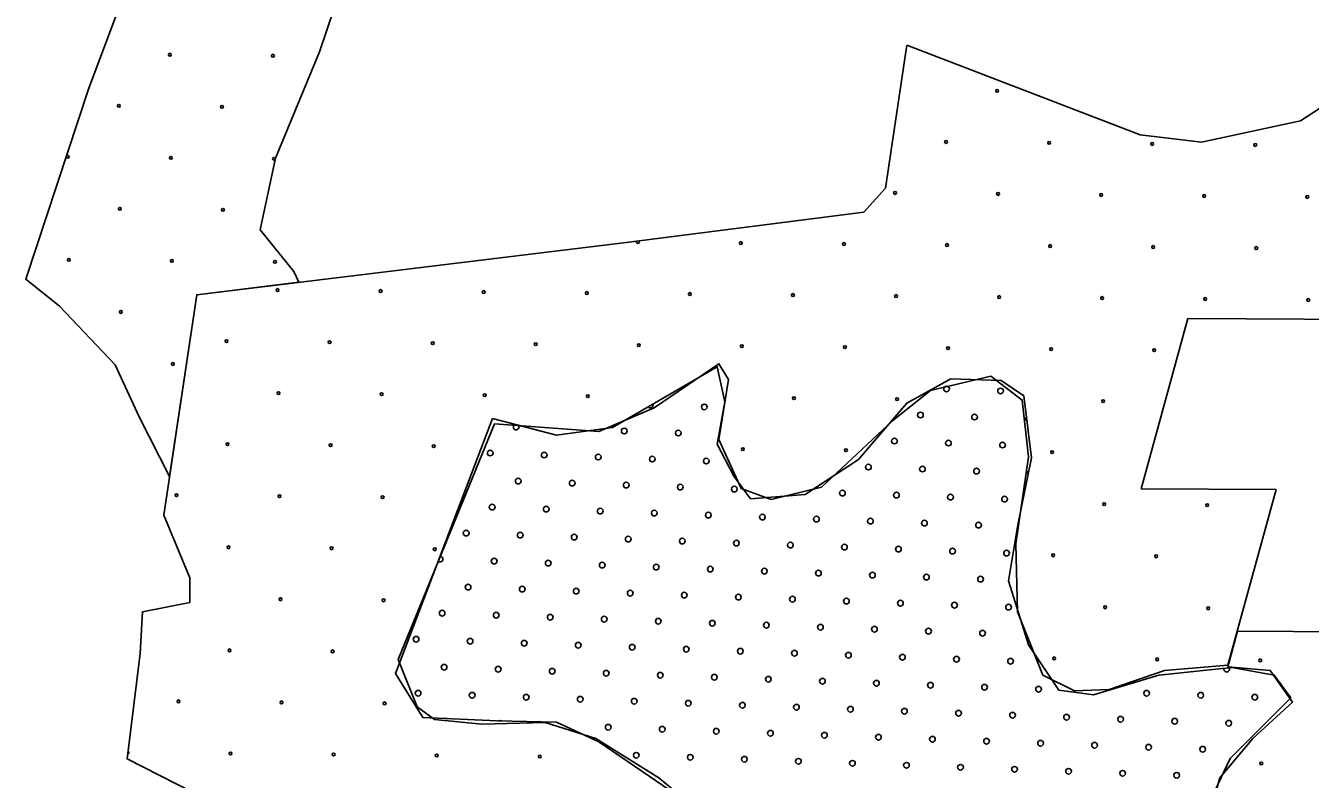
# Model space of a CAD drawing. Extents: x 1612280 to 1883141, y 560852 to 780851.
# Drawn here: x 1728457 to 1733249, y 629751 to 632562 of the extents above; entities that cross this region are included whole.
import ezdxf

# ---------------------------------------------------------------- set-up
doc = ezdxf.new("R2010")
doc.units = 0
for name, color, linetype in [('DESIGN - EROSION CONTROL - Devices', 7, 'Continuous'), ('DESIGN - SCRATCH - User 1', 7, 'Continuous'), ('DESIGN - TRAFFIC CONTROL PERMANENT - Pavement Marking Text', 7, 'Continuous')]:
    doc.layers.add(name, color=color, linetype=linetype)

msp = doc.modelspace()

# ---------------------------------------------------------------- linework, layer by layer
at = {"layer": 'DESIGN - EROSION CONTROL - Devices'}
for centre in [(1728994.5, 632454.2), (1728994.5, 632454.2), (1729379.1, 632450.5), (1729379.1, 632450.5), (1732080.7, 632319.3), (1732080.7, 632319.3), (1728804.1, 632263.8), (1728804.1, 632263.8), (1729188.7, 632260.1), (1729188.7, 632260.1), (1731890.3, 632128.9), (1731890.3, 632128.9), (1732274.8, 632125.2), (1732274.8, 632125.2), (1732659.4, 632121.4), (1732659.4, 632121.4), (1733043.9, 632117.7), (1733043.9, 632117.7), (1728613.7, 632073.4), (1728613.7, 632073.4), (1728998.3, 632069.6), (1728998.3, 632069.6), (1731699.9, 631938.5), (1731699.9, 631938.5), (1732084.4, 631934.7), (1732084.4, 631934.7), (1732469, 631931), (1732469, 631931), (1732853.5, 631927.3), (1732853.5, 631927.3), (1733238.1, 631923.5), (1733238.1, 631923.5), (1728807.9, 631879.2), (1728807.9, 631879.2), (1729192.4, 631875.5), (1729192.4, 631875.5), (1731124.9, 631751.8), (1731124.9, 631751.8), (1731509.5, 631748.1), (1731509.5, 631748.1), (1731894, 631744.3), (1731894, 631744.3), (1732278.6, 631740.6), (1732278.6, 631740.6), (1732663.1, 631736.9), (1732663.1, 631736.9), (1733047.7, 631733.1), (1733047.7, 631733.1), (1728617.4, 631688.8), (1728617.4, 631688.8), (1729002, 631685.1), (1729002, 631685.1), (1729386.5, 631681.4), (1729386.5, 631681.4), (1729396.3, 631576.3), (1729396.3, 631576.3), (1729780.8, 631572.6), (1729780.8, 631572.6), (1730165.4, 631568.9), (1730165.4, 631568.9), (1730549.9, 631565.1), (1730549.9, 631565.1), (1730934.5, 631561.4), (1730934.5, 631561.4), (1731319.1, 631557.7), (1731319.1, 631557.7), (1731703.6, 631553.9), (1731703.6, 631553.9), (1732088.2, 631550.2), (1732088.2, 631550.2), (1732472.7, 631546.5), (1732472.7, 631546.5), (1732857.3, 631542.7), (1732857.3, 631542.7), (1733241.8, 631539), (1733241.8, 631539), (1728811.6, 631494.7), (1728811.6, 631494.7), (1729205.9, 631385.9), (1729205.9, 631385.9), (1729590.4, 631382.2), (1729590.4, 631382.2), (1729975, 631378.4), (1729975, 631378.4), (1730359.5, 631374.7), (1730359.5, 631374.7), (1730744.1, 631371), (1730744.1, 631371), (1731128.6, 631367.2), (1731128.6, 631367.2), (1731513.2, 631363.5), (1731513.2, 631363.5), (1731897.7, 631359.8), (1731897.7, 631359.8), (1732282.3, 631356), (1732282.3, 631356), (1732666.9, 631352.3), (1732666.9, 631352.3), (1729005.7, 631300.5), (1729005.7, 631300.5), (1729400, 631191.8), (1729400, 631191.8), (1729784.6, 631188), (1729784.6, 631188), (1730169.1, 631184.3), (1730169.1, 631184.3), (1730553.7, 631180.6), (1730553.7, 631180.6), (1731322.8, 631173.1), (1731322.8, 631173.1), (1731707.3, 631169.4), (1731707.3, 631169.4), (1732476.4, 631161.9), (1732476.4, 631161.9), (1729209.6, 631001.4), (1729209.6, 631001.4), (1729594.2, 630997.6), (1729594.2, 630997.6), (1729978.7, 630993.9), (1729978.7, 630993.9), (1731132.4, 630982.7), (1731132.4, 630982.7), (1731516.9, 630979), (1731516.9, 630979), (1732286, 630971.5), (1732286, 630971.5), (1729019.2, 630810.9), (1729019.2, 630810.9), (1729403.8, 630807.2), (1729403.8, 630807.2), (1729788.3, 630803.5), (1729788.3, 630803.5), (1732480.2, 630777.3), (1732480.2, 630777.3), (1732864.7, 630773.6), (1732864.7, 630773.6), (1729213.3, 630616.8), (1729213.3, 630616.8), (1729597.9, 630613.1), (1729597.9, 630613.1), (1729982.5, 630609.3), (1729982.5, 630609.3), (1732289.8, 630586.9), (1732289.8, 630586.9), (1732674.3, 630583.2), (1732674.3, 630583.2), (1729407.5, 630422.7), (1729407.5, 630422.7), (1729792, 630418.9), (1729792, 630418.9), (1732483.9, 630392.8), (1732483.9, 630392.8), (1732868.5, 630389.1), (1732868.5, 630389.1), (1729217.1, 630232.3), (1729217.1, 630232.3), (1729601.6, 630228.5), (1729601.6, 630228.5), (1732293.5, 630202.4), (1732293.5, 630202.4), (1732678.1, 630198.7), (1732678.1, 630198.7), (1733062.6, 630194.9), (1733062.6, 630194.9), (1729026.7, 630041.8), (1729026.7, 630041.8), (1729411.2, 630038.1), (1729411.2, 630038.1), (1729795.8, 630034.4), (1729795.8, 630034.4), (1729220.8, 629847.7), (1729220.8, 629847.7), (1729605.4, 629844), (1729605.4, 629844), (1729989.9, 629840.2), (1729989.9, 629840.2), (1730374.5, 629836.5), (1730374.5, 629836.5), (1733066.3, 629810.4), (1733066.3, 629810.4)]:
    msp.add_circle(centre, 5.28, dxfattribs=at)
for centre, start, end in [((1729382.8, 632065.9), 9.4054, 326.4193), ((1730740.4, 631755.5), 141.616, 52.9195), ((1728836.3, 629851.4), 281.8613, 64.0418)]:
    msp.add_arc(centre, 5.28, start, end, dxfattribs=at)
at = {"layer": 'DESIGN - SCRATCH - User 1'}
for points in [[(1731051.6, 635628.6), (1731395, 635577.4), (1730825.6, 634384.8), (1730223.7, 634397), (1730217.6, 633679.1), (1730222.1, 633680.7), (1730046, 633514.8), (1729910.6, 633292.6), (1729773.3, 633067.7), (1729693.3, 632881.1), (1729552.1, 632464.6), (1729388.5, 632068.9), (1729331, 631800.6), (1729456.5, 631645.5), (1729475.8, 631605.8)], [(1731051.6, 635628.6), (1731395, 635577.4), (1730825.6, 634384.8), (1730223.7, 634397), (1730217.6, 633679.1), (1730222.1, 633680.7), (1730046, 633514.8), (1729910.6, 633292.6), (1729773.3, 633067.7), (1729693.3, 632881.1), (1729552.1, 632464.6), (1729388.5, 632068.9), (1729331, 631800.6), (1729456.5, 631645.5), (1729475.8, 631605.8)], [(1728993.1, 630881.1), (1728879.7, 631103.8), (1728790.6, 631296.9), (1728582.8, 631516.1), (1728456.6, 631616.4), (1728690.4, 632325.8), (1728961.4, 633050.1)], [(1728993.1, 630881.1), (1728879.7, 631103.8), (1728790.6, 631296.9), (1728582.8, 631516.1), (1728456.6, 631616.4), (1728690.4, 632325.8), (1728961.4, 633050.1)], [(1731743.8, 632489.4), (1731664.7, 631957)], [(1731743.8, 632489.4), (1731664.7, 631957)], [(1732614.4, 632155), (1731743.8, 632489.4)], [(1732614.4, 632155), (1731743.8, 632489.4)], [(1736182.3, 632412.4), (1735692.1, 632366.2), (1735357.9, 632322.2), (1734962.2, 632304.6), (1734645.7, 632265), (1734359.9, 632265), (1734179.6, 632322.2), (1734038.9, 632449.8), (1733814.7, 632467.4), (1733599.2, 632458.6), (1733212.3, 632207.8), (1732843, 632128.6), (1732614.4, 632155)], [(1736182.3, 632412.4), (1735692.1, 632366.2), (1735357.9, 632322.2), (1734962.2, 632304.6), (1734645.7, 632265), (1734359.9, 632265), (1734179.6, 632322.2), (1734038.9, 632449.8), (1733814.7, 632467.4), (1733599.2, 632458.6), (1733212.3, 632207.8), (1732843, 632128.6), (1732614.4, 632155)], [(1731583.3, 631866.8), (1731664.7, 631957)], [(1731583.3, 631866.8), (1731664.7, 631957)], [(1731583.3, 631866.8), (1730686.4, 631752.5), (1729094.8, 631558.9)], [(1731583.3, 631866.8), (1730686.4, 631752.5), (1729094.8, 631558.9)], [(1729475.8, 631605.8), (1729094.8, 631558.9), (1728993.1, 630881.1)], [(1729475.8, 631605.8), (1729094.8, 631558.9), (1728993.1, 630881.1)], [(1729094.8, 631558.9), (1728971.7, 630736.2), (1729068.4, 630503), (1729068.4, 630410.6), (1728892.5, 630375.4), (1728883.7, 630220.9)], [(1729094.8, 631558.9), (1728971.7, 630736.2), (1729068.4, 630503), (1729068.4, 630410.6), (1728892.5, 630375.4), (1728883.7, 630220.9)], [(1732618.2, 630835.2), (1732792, 631469.8)], [(1732618.2, 630835.2), (1732792, 631469.8)], [(1732792, 631469.8), (1735623.7, 631453.7)], [(1732792, 631469.8), (1735623.7, 631453.7)], [(1731054.7, 629561.7), (1730819, 629756.4), (1730583.2, 629903.8), (1730394.6, 629962.8), (1730158.8, 629956.9), (1729982, 629974.6), (1729917.1, 630021.8), (1729846.4, 630198.7), (1730206, 631077.5), (1730595, 631048.1), (1730801.3, 631136.5), (1731043, 631301.7), (1731078.3, 631242.7), (1731043, 631018.6), (1731125.5, 630835.7), (1731237.5, 630794.4), (1731426.1, 630841.6), (1731691.3, 631089.3), (1731832.8, 631201.4), (1732056.8, 631254.5), (1732174.7, 631166), (1732198.2, 630953.7), (1732151.1, 630629.3), (1732157, 630375.7), (1732251.3, 630139.8), (1732369.2, 630080.8), (1732498.9, 630086.7), (1732705.2, 630157.4), (1732942.1, 630177.3)], [(1731054.7, 629561.7), (1730819, 629756.4), (1730583.2, 629903.8), (1730394.6, 629962.8), (1730158.8, 629956.9), (1729982, 629974.6), (1729917.1, 630021.8), (1729846.4, 630198.7), (1730206, 631077.5), (1730595, 631048.1), (1730801.3, 631136.5), (1731043, 631301.7), (1731078.3, 631242.7), (1731043, 631018.6), (1731125.5, 630835.7), (1731237.5, 630794.4), (1731426.1, 630841.6), (1731691.3, 631089.3), (1731832.8, 631201.4), (1732056.8, 631254.5), (1732174.7, 631166), (1732198.2, 630953.7), (1732151.1, 630629.3), (1732157, 630375.7), (1732251.3, 630139.8), (1732369.2, 630080.8), (1732498.9, 630086.7), (1732705.2, 630157.4), (1732942.1, 630177.3)], [(1730198.7, 631097.3), (1730436.5, 631035), (1730646, 631063.4), (1731036.6, 631290), (1731064.9, 631159.7), (1731036.6, 631001), (1731098.9, 630882.1), (1731161.2, 630797.1), (1731365, 630814.1), (1731563.2, 630944.4), (1731744.4, 631154), (1731908.5, 631244.7), (1732095.4, 631239), (1732180.3, 631182.3), (1732208.6, 630950), (1732157.7, 630700.8), (1732123.7, 630491.1), (1732197.3, 630253.2), (1732310.5, 630083.2), (1732440.8, 630066.2), (1732684.2, 630139.9), (1732956, 630168.2), (1733114.5, 630139.9), (1733176.8, 630054.9)], [(1730198.7, 631097.3), (1730436.5, 631035), (1730646, 631063.4), (1731036.6, 631290), (1731064.9, 631159.7), (1731036.6, 631001), (1731098.9, 630882.1), (1731161.2, 630797.1), (1731365, 630814.1), (1731563.2, 630944.4), (1731744.4, 631154), (1731908.5, 631244.7), (1732095.4, 631239), (1732180.3, 631182.3), (1732208.6, 630950), (1732157.7, 630700.8), (1732123.7, 630491.1), (1732197.3, 630253.2), (1732310.5, 630083.2), (1732440.8, 630066.2), (1732684.2, 630139.9), (1732956, 630168.2), (1733114.5, 630139.9), (1733176.8, 630054.9)], [(1732661.6, 628598.9), (1732503, 628615.9), (1732231.3, 628757.5), (1731982.2, 628819.8), (1731834.9, 628916.1), (1731727.4, 629125.8), (1731602.8, 629273.1), (1731472.6, 629397.7), (1731376.3, 629431.7), (1731127.2, 629533.7), (1730861.1, 629709.3), (1730595, 629890.6), (1730436.5, 629964.3), (1730215.7, 629969.9), (1729938.2, 629981.2), (1729836.3, 630145.6), (1730198.7, 631097.3)], [(1732661.6, 628598.9), (1732503, 628615.9), (1732231.3, 628757.5), (1731982.2, 628819.8), (1731834.9, 628916.1), (1731727.4, 629125.8), (1731602.8, 629273.1), (1731472.6, 629397.7), (1731376.3, 629431.7), (1731127.2, 629533.7), (1730861.1, 629709.3), (1730595, 629890.6), (1730436.5, 629964.3), (1730215.7, 629969.9), (1729938.2, 629981.2), (1729836.3, 630145.6), (1730198.7, 631097.3)], [(1733121.5, 630832.3), (1732618.2, 630835.2)], [(1733121.5, 630832.3), (1732618.2, 630835.2)], [(1732942.1, 630177.3), (1733121.5, 630832.3)], [(1732942.1, 630177.3), (1733121.5, 630832.3)], [(1732977.8, 630303.7), (1732941.4, 630170.5)], [(1732977.8, 630303.7), (1732941.4, 630170.5)], [(1734861.6, 630293), (1732977.8, 630303.7)], [(1734861.6, 630293), (1732977.8, 630303.7)], [(1728883.7, 630220.9), (1728835.1, 629827.9), (1729082, 629702.3), (1729248.1, 629532.1), (1729401.9, 629224.2), (1729596.2, 628689.4), (1729669.1, 628454.4), (1729831.1, 628296.4), (1730049.7, 628219.5), (1730341.2, 627976.4), (1730551.8, 627777.9), (1730863.5, 627790), (1731041.7, 627826.5), (1731087.9, 627805.3)], [(1728883.7, 630220.9), (1728835.1, 629827.9), (1729082, 629702.3), (1729248.1, 629532.1), (1729401.9, 629224.2), (1729596.2, 628689.4), (1729669.1, 628454.4), (1729831.1, 628296.4), (1730049.7, 628219.5), (1730341.2, 627976.4), (1730551.8, 627777.9), (1730863.5, 627790), (1731041.7, 627826.5), (1731087.9, 627805.3)], [(1732941.4, 630170.5), (1733100.1, 630157.4), (1733182.6, 630039.5), (1733035.2, 629903.8), (1732911.5, 629756.4), (1732864.3, 629585.3), (1732834.8, 629420.2), (1732970.4, 629249.1), (1733235.6, 628948.3)], [(1732941.4, 630170.5), (1733100.1, 630157.4), (1733182.6, 630039.5), (1733035.2, 629903.8), (1732911.5, 629756.4), (1732864.3, 629585.3), (1732834.8, 629420.2), (1732970.4, 629249.1), (1733235.6, 628948.3)], [(1733176.8, 630054.9), (1732950.3, 629828.3), (1732837.1, 629590.3), (1732854.1, 629437.4), (1732944.7, 629284.4), (1733091.9, 629125.8), (1733227.8, 628967.1), (1733006.9, 628870.8), (1732814.4, 628751.8), (1732661.6, 628598.9)], [(1733176.8, 630054.9), (1732950.3, 629828.3), (1732837.1, 629590.3), (1732854.1, 629437.4), (1732944.7, 629284.4), (1733091.9, 629125.8), (1733227.8, 628967.1), (1733006.9, 628870.8), (1732814.4, 628751.8), (1732661.6, 628598.9)]]:
    msp.add_lwpolyline(points, dxfattribs=at)
for centre in [(1732123.4, 630393.4), (1732123.4, 630393.4), (1732026.4, 630296.3), (1732026.4, 630296.3), (1732130.9, 630191.8), (1732130.9, 630191.8)]:
    msp.add_circle(centre, 10.6, dxfattribs=at)
at = {"layer": 'DESIGN - TRAFFIC CONTROL PERMANENT - Pavement Marking Text'}
for centre in [(1731892, 631207.3), (1731892, 631207.3), (1732093.6, 631199.8), (1732093.6, 631199.8), (1730988.4, 631140.1), (1730988.4, 631140.1), (1731794.9, 631110.2), (1731794.9, 631110.2), (1731996.5, 631102.7), (1731996.5, 631102.7), (1730689.8, 631050.5), (1730689.8, 631050.5), (1730891.4, 631043), (1730891.4, 631043), (1731697.8, 631013.1), (1731697.8, 631013.1), (1731899.4, 631005.7), (1731899.4, 631005.7), (1730189.5, 630968.3), (1730189.5, 630968.3), (1730391.1, 630960.9), (1730391.1, 630960.9), (1730592.7, 630953.4), (1730592.7, 630953.4), (1732101, 630998.2), (1732101, 630998.2), (1730794.3, 630945.9), (1730794.3, 630945.9), (1730995.9, 630938.5), (1730995.9, 630938.5), (1731600.7, 630916.1), (1731600.7, 630916.1), (1731802.3, 630908.6), (1731802.3, 630908.6), (1730294, 630863.8), (1730294, 630863.8), (1730495.6, 630856.3), (1730495.6, 630856.3), (1732004, 630901.1), (1732004, 630901.1), (1730697.2, 630848.9), (1730697.2, 630848.9), (1730898.8, 630841.4), (1730898.8, 630841.4), (1731100.4, 630833.9), (1731100.4, 630833.9), (1731503.7, 630819), (1731503.7, 630819), (1731705.3, 630811.5), (1731705.3, 630811.5), (1730196.9, 630766.7), (1730196.9, 630766.7), (1731906.9, 630804.1), (1731906.9, 630804.1), (1732108.5, 630796.6), (1732108.5, 630796.6), (1730398.5, 630759.3), (1730398.5, 630759.3), (1730600.2, 630751.8), (1730600.2, 630751.8), (1730801.8, 630744.3), (1730801.8, 630744.3), (1731003.4, 630736.9), (1731003.4, 630736.9), (1731205, 630729.4), (1731205, 630729.4), (1731406.6, 630721.9), (1731406.6, 630721.9), (1731608.2, 630714.5), (1731608.2, 630714.5), (1730099.9, 630669.7), (1730099.9, 630669.7), (1731809.8, 630707), (1731809.8, 630707), (1732011.4, 630699.5), (1732011.4, 630699.5), (1730301.5, 630662.2), (1730301.5, 630662.2), (1730503.1, 630654.7), (1730503.1, 630654.7), (1730704.7, 630647.3), (1730704.7, 630647.3), (1730906.3, 630639.8), (1730906.3, 630639.8), (1731107.9, 630632.3), (1731107.9, 630632.3), (1731309.5, 630624.9), (1731309.5, 630624.9), (1731511.1, 630617.4), (1731511.1, 630617.4), (1731712.7, 630609.9), (1731712.7, 630609.9), (1731914.4, 630602.5), (1731914.4, 630602.5), (1732116, 630595), (1732116, 630595), (1730204.4, 630565.1), (1730204.4, 630565.1), (1730406, 630557.7), (1730406, 630557.7), (1730607.6, 630550.2), (1730607.6, 630550.2), (1730809.2, 630542.7), (1730809.2, 630542.7), (1731010.8, 630535.3), (1731010.8, 630535.3), (1731212.5, 630527.8), (1731212.5, 630527.8), (1731414.1, 630520.3), (1731414.1, 630520.3), (1731615.7, 630512.8), (1731615.7, 630512.8), (1731817.3, 630505.4), (1731817.3, 630505.4), (1732018.9, 630497.9), (1732018.9, 630497.9), (1730107.3, 630468), (1730107.3, 630468), (1730308.9, 630460.6), (1730308.9, 630460.6), (1730510.5, 630453.1), (1730510.5, 630453.1), (1730712.2, 630445.6), (1730712.2, 630445.6), (1730913.8, 630438.2), (1730913.8, 630438.2), (1731115.4, 630430.7), (1731115.4, 630430.7), (1731317, 630423.2), (1731317, 630423.2), (1731518.6, 630415.8), (1731518.6, 630415.8), (1731720.2, 630408.3), (1731720.2, 630408.3), (1731921.8, 630400.8), (1731921.8, 630400.8), (1730010.3, 630371), (1730010.3, 630371), (1730211.9, 630363.5), (1730211.9, 630363.5), (1730413.5, 630356), (1730413.5, 630356), (1730615.1, 630348.6), (1730615.1, 630348.6), (1730816.7, 630341.1), (1730816.7, 630341.1), (1731018.3, 630333.6), (1731018.3, 630333.6), (1731219.9, 630326.2), (1731219.9, 630326.2), (1731421.5, 630318.7), (1731421.5, 630318.7), (1731623.1, 630311.2), (1731623.1, 630311.2), (1731824.8, 630303.8), (1731824.8, 630303.8), (1729913.2, 630273.9), (1729913.2, 630273.9), (1730114.8, 630266.4), (1730114.8, 630266.4), (1730316.4, 630259), (1730316.4, 630259), (1730518, 630251.5), (1730518, 630251.5), (1730719.6, 630244), (1730719.6, 630244), (1730921.2, 630236.6), (1730921.2, 630236.6), (1731122.8, 630229.1), (1731122.8, 630229.1), (1731324.5, 630221.6), (1731324.5, 630221.6), (1731526.1, 630214.2), (1731526.1, 630214.2), (1731727.7, 630206.7), (1731727.7, 630206.7), (1731929.3, 630199.2), (1731929.3, 630199.2), (1730017.7, 630169.4), (1730017.7, 630169.4), (1730219.3, 630161.9), (1730219.3, 630161.9), (1730420.9, 630154.4), (1730420.9, 630154.4), (1730622.6, 630147), (1730622.6, 630147), (1730824.2, 630139.5), (1730824.2, 630139.5), (1731025.8, 630132), (1731025.8, 630132), (1731227.4, 630124.6), (1731227.4, 630124.6), (1731429, 630117.1), (1731429, 630117.1), (1731630.6, 630109.6), (1731630.6, 630109.6), (1731832.2, 630102.2), (1731832.2, 630102.2), (1732033.8, 630094.7), (1732033.8, 630094.7), (1729920.7, 630072.3), (1729920.7, 630072.3), (1730122.3, 630064.8), (1730122.3, 630064.8), (1730323.9, 630057.4), (1730323.9, 630057.4), (1730525.5, 630049.9), (1730525.5, 630049.9), (1730727.1, 630042.4), (1730727.1, 630042.4), (1732235.4, 630087.2), (1732235.4, 630087.2), (1732638.7, 630072.3), (1732638.7, 630072.3), (1732840.3, 630064.8), (1732840.3, 630064.8), (1733041.9, 630057.4), (1733041.9, 630057.4), (1730928.7, 630035), (1730928.7, 630035), (1731130.3, 630027.5), (1731130.3, 630027.5), (1731331.9, 630020), (1731331.9, 630020), (1731533.5, 630012.6), (1731533.5, 630012.6), (1731735.1, 630005.1), (1731735.1, 630005.1), (1731936.8, 629997.6), (1731936.8, 629997.6), (1730630, 629945.4), (1730630, 629945.4), (1732138.4, 629990.2), (1732138.4, 629990.2), (1732340, 629982.7), (1732340, 629982.7), (1732541.6, 629975.2), (1732541.6, 629975.2), (1732743.2, 629967.8), (1732743.2, 629967.8), (1732944.8, 629960.3), (1732944.8, 629960.3), (1730831.6, 629937.9), (1730831.6, 629937.9), (1731033.2, 629930.4), (1731033.2, 629930.4), (1731234.9, 629923), (1731234.9, 629923), (1731436.5, 629915.5), (1731436.5, 629915.5), (1731638.1, 629908), (1731638.1, 629908), (1731839.7, 629900.6), (1731839.7, 629900.6), (1732041.3, 629893.1), (1732041.3, 629893.1), (1732242.9, 629885.6), (1732242.9, 629885.6), (1732444.5, 629878.2), (1732444.5, 629878.2), (1732646.1, 629870.7), (1732646.1, 629870.7), (1732847.7, 629863.2), (1732847.7, 629863.2), (1730734.6, 629840.8), (1730734.6, 629840.8), (1730936.2, 629833.3), (1730936.2, 629833.3), (1731137.8, 629825.9), (1731137.8, 629825.9), (1731339.4, 629818.4), (1731339.4, 629818.4), (1731541, 629810.9), (1731541, 629810.9), (1731742.6, 629803.5), (1731742.6, 629803.5), (1731944.2, 629796), (1731944.2, 629796), (1732145.8, 629788.5), (1732145.8, 629788.5), (1732347.4, 629781.1), (1732347.4, 629781.1), (1732549.1, 629773.6), (1732549.1, 629773.6), (1732750.7, 629766.1), (1732750.7, 629766.1)]:
    msp.add_circle(centre, 10.6, dxfattribs=at)
for centre, start, end in [((1730786.8, 631147.5), 221.8136, 18.4219), ((1730286.5, 631065.4), 110.6017, 40.0276), ((1732198.1, 631095.3), 139.3782, 234.518), ((1732205.6, 630893.7), 130.2445, 206.6496), ((1730002.8, 630572.6), 228.9614, 89.354), ((1732937.3, 630161.9), 161.656, 30.2447), ((1730025.2, 629967.8), 67.8006, 107.5241), ((1730226.8, 629960.3), 60.7521, 116.3082)]:
    msp.add_arc(centre, 10.6, start, end, dxfattribs=at)

doc.saveas('drawing.dxf')
